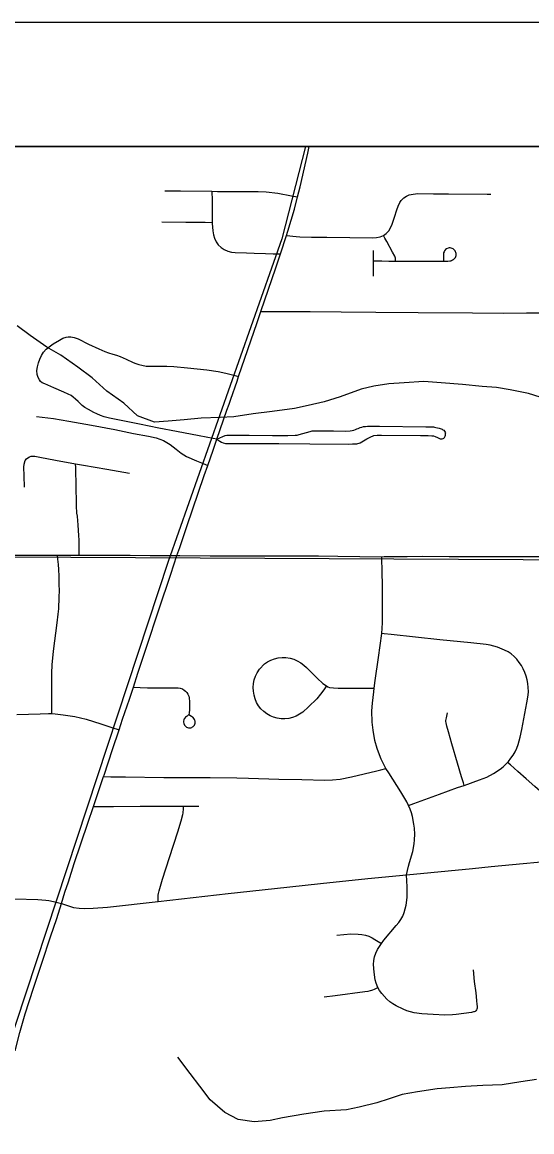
# Model space of a CAD drawing. Extents: x 0 to 34, y 0 to 22.
# Drawn here: x 20.268 to 20.678, y 15.185 to 16.078 of the extents above; entities that cross this region are included whole.
import ezdxf

# ---------------------------------------------------------------- set-up
doc = ezdxf.new("R2010")
doc.units = 0
for name, color, linetype in [('GM_X_City_Street', 7, 'Continuous'), ('GM_X_Corporation', 7, 'Continuous'), ('GM_X_County_Road', 7, 'Continuous'), ('GM_X_Minor_River', 7, 'Continuous'), ('GM_X_Rail_Line', 7, 'Continuous'), ('GM_X_Section', 7, 'Continuous'), ('SH_Data', 7, 'Continuous')]:
    doc.layers.add(name, color=color, linetype=linetype)

msp = doc.modelspace()

# ---------------------------------------------------------------- linework, layer by layer
at = {"layer": 'GM_X_City_Street'}
for points in [[(20.38306, 15.94185), (20.3956, 15.94177), (20.42093, 15.9415), (20.42526, 15.94145), (20.43949, 15.94139), (20.44886, 15.94137), (20.4582, 15.94132), (20.46443, 15.94101), (20.47379, 15.93998), (20.48479, 15.93796), (20.48982, 15.93704)], [(20.42093, 15.9415), (20.42098, 15.93399), (20.42103, 15.92788), (20.42112, 15.9165), (20.42112, 15.91568), (20.42164, 15.9096), (20.42222, 15.9066), (20.42308, 15.90367), (20.42427, 15.90087), (20.42599, 15.89835), (20.42824, 15.8963), (20.43082, 15.89467), (20.4336, 15.89339), (20.43653, 15.89256), (20.43955, 15.89224), (20.44864, 15.89188), (20.45475, 15.89164), (20.46383, 15.89139), (20.47015, 15.89128), (20.47599, 15.89117)], [(20.48087, 15.90602), (20.4887, 15.90518), (20.49166, 15.90486), (20.50088, 15.90464), (20.51323, 15.90449), (20.55018, 15.90413), (20.5532, 15.90433), (20.55608, 15.90488), (20.55874, 15.90595), (20.56106, 15.90759), (20.563, 15.90972), (20.5645, 15.91223), (20.56575, 15.91496), (20.56771, 15.9207), (20.56954, 15.92663), (20.57063, 15.92951), (20.57197, 15.93239), (20.57299, 15.93399), (20.57408, 15.93527), (20.57517, 15.93629), (20.57735, 15.9377), (20.57939, 15.9386), (20.58259, 15.9393), (20.5865, 15.93968), (20.59892, 15.93947), (20.61108, 15.9394), (20.64205, 15.93922), (20.64519, 15.93922)], [(20.38066, 15.91698), (20.39987, 15.91677), (20.4155, 15.91657), (20.42112, 15.9165)], [(20.56841, 15.88536), (20.5684, 15.88667), (20.56836, 15.8877), (20.56825, 15.88847), (20.56789, 15.88931), (20.56619, 15.89265), (20.56142, 15.90123), (20.55993, 15.90385), (20.55874, 15.90595)], [(20.55066, 15.87323), (20.55071, 15.88545), (20.55075, 15.89382)], [(20.55071, 15.88545), (20.5526, 15.88544), (20.55751, 15.88544), (20.56318, 15.88536), (20.56841, 15.88536), (20.59157, 15.88533), (20.60201, 15.88524), (20.6105, 15.88537), (20.61213, 15.88554), (20.61287, 15.8857), (20.6136, 15.88594), (20.6144, 15.88626), (20.615, 15.88659), (20.61564, 15.8871), (20.61614, 15.88769), (20.61659, 15.88836), (20.61693, 15.88907), (20.61717, 15.88979), (20.61728, 15.89066), (20.61722, 15.89146), (20.61706, 15.89222), (20.61679, 15.8929), (20.61645, 15.89358), (20.61595, 15.89425), (20.61545, 15.89471), (20.61479, 15.8952), (20.61397, 15.89557), (20.61318, 15.89583), (20.61244, 15.89596), (20.6116, 15.89597), (20.61073, 15.89583), (20.6096, 15.89533), (20.6087, 15.89457), (20.60798, 15.8937), (20.6075, 15.89288), (20.60718, 15.89197), (20.60706, 15.89102), (20.60704, 15.89032), (20.60702, 15.88565)], [(20.46025, 15.84492), (20.46786, 15.8449), (20.48155, 15.84486), (20.4998, 15.84479), (20.52471, 15.84451), (20.55261, 15.84423), (20.58667, 15.84409), (20.63048, 15.84376), (20.65527, 15.84348), (20.67385, 15.84373), (20.68311, 15.84376), (20.69848, 15.84374), (20.70536, 15.84407)], [(20.42496, 15.74223), (20.42195, 15.74276), (20.41053, 15.7448), (20.39247, 15.74823), (20.37809, 15.75109), (20.36275, 15.75416), (20.34529, 15.75776), (20.33852, 15.75914), (20.33429, 15.76019), (20.33133, 15.76115), (20.32826, 15.76242), (20.32607, 15.76344), (20.3216, 15.76592), (20.31874, 15.76771), (20.31652, 15.7693), (20.31535, 15.77047), (20.31324, 15.77237), (20.31113, 15.77427), (20.30933, 15.77586), (20.30764, 15.77713), (20.30531, 15.7784), (20.30193, 15.77998), (20.29389, 15.78337), (20.28652, 15.78652), (20.28447, 15.7875), (20.2832, 15.78856), (20.28214, 15.78993), (20.28119, 15.79173), (20.28037, 15.79402), (20.28022, 15.79731), (20.28065, 15.80043), (20.28139, 15.80352), (20.28243, 15.80653), (20.28382, 15.80941), (20.28559, 15.81208), (20.28773, 15.81443), (20.29013, 15.81639), (20.29336, 15.81871), (20.29823, 15.82178), (20.30098, 15.82326), (20.30367, 15.8241), (20.30543, 15.82442), (20.30754, 15.82452), (20.31027, 15.82398), (20.31329, 15.82283), (20.32163, 15.81865), (20.32998, 15.81468), (20.33483, 15.81267), (20.33779, 15.81151), (20.34128, 15.81055), (20.34424, 15.8096), (20.34721, 15.80865), (20.35207, 15.80653), (20.35758, 15.80367), (20.35959, 15.80295), (20.36201, 15.80209), (20.36441, 15.80158), (20.36815, 15.80092), (20.37228, 15.80081), (20.38074, 15.80091), (20.38466, 15.80091), (20.39026, 15.8006), (20.40129, 15.79953), (20.41668, 15.7978), (20.42589, 15.79649), (20.43199, 15.7952), (20.43839, 15.7935), (20.4423, 15.79246)], [(20.2799, 15.76044), (20.29341, 15.75862), (20.30574, 15.7566), (20.31488, 15.75489), (20.32404, 15.75333), (20.34278, 15.74981), (20.35795, 15.74677), (20.36995, 15.74442), (20.37608, 15.74316), (20.37908, 15.74225), (20.38195, 15.74103), (20.38468, 15.73951), (20.38723, 15.73774), (20.39212, 15.73398), (20.39615, 15.7309), (20.40056, 15.72829), (20.40844, 15.72476), (20.4138, 15.72249), (20.41755, 15.72089)], [(20.42496, 15.74223), (20.42953, 15.74433), (20.43151, 15.74502), (20.43294, 15.74529), (20.43468, 15.74543), (20.45096, 15.74534), (20.46952, 15.74511), (20.48189, 15.74504), (20.48772, 15.74523), (20.48952, 15.74542), (20.49113, 15.74576), (20.49699, 15.74747), (20.49997, 15.74839), (20.50146, 15.74872), (20.5029, 15.74887), (20.50587, 15.74892), (20.50977, 15.74886), (20.5187, 15.74872), (20.52804, 15.74867), (20.53203, 15.74891), (20.53363, 15.74915), (20.53503, 15.74947), (20.53628, 15.74987), (20.53728, 15.75033), (20.53841, 15.7508), (20.53994, 15.75144), (20.5413, 15.75188), (20.54279, 15.7522), (20.5444, 15.75236), (20.54604, 15.75248), (20.55018, 15.75246), (20.55551, 15.75245), (20.59286, 15.75215), (20.59904, 15.75191), (20.59983, 15.75179), (20.60087, 15.7516), (20.60216, 15.75128), (20.60366, 15.75085), (20.60517, 15.75037), (20.60596, 15.75007), (20.60665, 15.74972), (20.60725, 15.7493), (20.6079, 15.74863), (20.60839, 15.74782), (20.60871, 15.74685)], [(20.42496, 15.74223), (20.42727, 15.74047), (20.4285, 15.73971), (20.42997, 15.73908), (20.43186, 15.73872), (20.43587, 15.73868), (20.47476, 15.73853), (20.4997, 15.73838), (20.53087, 15.7382), (20.53398, 15.73827), (20.53731, 15.73837), (20.54007, 15.73925), (20.54278, 15.74081), (20.54545, 15.74244), (20.54822, 15.74386), (20.55112, 15.74498), (20.55379, 15.74527), (20.55731, 15.74542), (20.5885, 15.74516), (20.59474, 15.74516), (20.59769, 15.74487), (20.59898, 15.74467), (20.60046, 15.74427), (20.60214, 15.74349), (20.60382, 15.74258), (20.60442, 15.74235), (20.60514, 15.74228), (20.60599, 15.7424), (20.60676, 15.7426), (20.60739, 15.74295), (20.60788, 15.74337), (20.60827, 15.74392), (20.6085, 15.7445), (20.60871, 15.74524), (20.60876, 15.74598), (20.60871, 15.74685)], [(20.2701, 15.70351), (20.2699, 15.71271), (20.2698, 15.71948), (20.27004, 15.72198), (20.27079, 15.72489), (20.27172, 15.72624), (20.27282, 15.72712), (20.27415, 15.72786), (20.27566, 15.72847), (20.27718, 15.72857), (20.27863, 15.72851), (20.28253, 15.72776), (20.29516, 15.72533), (20.31128, 15.72236), (20.31768, 15.72118), (20.33638, 15.71805), (20.35472, 15.7149)], [(20.31415, 15.64882), (20.31414, 15.65178), (20.31414, 15.65754), (20.31404, 15.66128), (20.31383, 15.66431), (20.31334, 15.67311), (20.31303, 15.67643), (20.31273, 15.68007), (20.31239, 15.68258), (20.31206, 15.68844), (20.31191, 15.69155), (20.31172, 15.7033), (20.31136, 15.7192), (20.31128, 15.72236)], [(20.2921, 15.52137), (20.29217, 15.52351), (20.29218, 15.53111), (20.29212, 15.53738), (20.29208, 15.54725), (20.29226, 15.55379), (20.29253, 15.56069), (20.29345, 15.57161), (20.29655, 15.59446), (20.29734, 15.60127), (20.29778, 15.60565), (20.29812, 15.61497), (20.2983, 15.62029), (20.29821, 15.62518), (20.29795, 15.63199), (20.29778, 15.63722), (20.29743, 15.64123), (20.29699, 15.64551), (20.29665, 15.64882)], [(20.3928, 15.64848), (20.39521, 15.64848), (20.41955, 15.64838), (20.43221, 15.64827), (20.47523, 15.64822), (20.50644, 15.64819), (20.5222, 15.648), (20.55743, 15.64759), (20.55929, 15.64761), (20.57795, 15.64774), (20.59034, 15.64788), (20.61162, 15.64786), (20.62045, 15.64784), (20.63251, 15.64763), (20.6603, 15.64765), (20.66958, 15.64773), (20.67577, 15.64772), (20.70159, 15.64765)], [(20.57721, 15.39179), (20.57892, 15.39857), (20.57966, 15.40154), (20.58228, 15.41049), (20.58348, 15.41668), (20.5838, 15.41984), (20.58404, 15.42428), (20.58371, 15.42921), (20.58332, 15.43235), (20.58216, 15.43855), (20.5813, 15.4416), (20.58024, 15.44458), (20.57892, 15.44739), (20.57755, 15.45029), (20.5728, 15.45836), (20.563, 15.47377), (20.56076, 15.47728), (20.55701, 15.48468), (20.55474, 15.4903), (20.55371, 15.49333), (20.55198, 15.49987), (20.55041, 15.50816), (20.54979, 15.5144), (20.54957, 15.52363), (20.54988, 15.52974), (20.551, 15.53894), (20.55142, 15.54181), (20.55218, 15.54812), (20.55485, 15.56654), (20.55743, 15.58592), (20.55793, 15.5945), (20.55804, 15.60364), (20.558, 15.62534), (20.55784, 15.63466), (20.55743, 15.64759)], [(20.57892, 15.44739), (20.58327, 15.44901), (20.60374, 15.45661), (20.61844, 15.46181), (20.62367, 15.46366), (20.63604, 15.46802), (20.64183, 15.47028), (20.64735, 15.47312), (20.65252, 15.47659), (20.65496, 15.47854), (20.65724, 15.48066), (20.65859, 15.48216), (20.65933, 15.48298), (20.66127, 15.48543), (20.66303, 15.488), (20.66457, 15.49071), (20.66591, 15.49353), (20.66706, 15.49643), (20.66881, 15.50241), (20.67006, 15.50852), (20.67418, 15.52998), (20.67515, 15.53615), (20.67535, 15.53925), (20.67527, 15.54238), (20.67495, 15.54548), (20.67438, 15.54855), (20.67356, 15.55156), (20.67249, 15.55449), (20.67118, 15.55732), (20.66967, 15.56003), (20.66796, 15.5626), (20.66605, 15.56504), (20.66395, 15.56732), (20.66158, 15.56933), (20.65899, 15.57107), (20.65624, 15.57253), (20.65047, 15.57487), (20.64747, 15.57573), (20.64458, 15.57639), (20.64136, 15.57691), (20.62898, 15.57831), (20.60418, 15.58079), (20.56509, 15.58501), (20.55939, 15.58565), (20.55743, 15.58592)], [(20.51299, 15.5436), (20.51143, 15.5413), (20.51007, 15.53929), (20.50831, 15.53693), (20.50516, 15.53336), (20.49852, 15.52671), (20.49387, 15.52261), (20.49135, 15.5208), (20.48865, 15.5193), (20.48574, 15.51823), (20.48271, 15.51751), (20.47963, 15.51716), (20.47653, 15.51718), (20.47346, 15.51759), (20.47048, 15.51843), (20.46765, 15.51967), (20.46498, 15.52126), (20.46249, 15.52313), (20.46022, 15.52525), (20.45828, 15.52767), (20.45675, 15.53037), (20.45559, 15.53325), (20.45477, 15.53625), (20.45422, 15.5393), (20.45404, 15.5424), (20.45426, 15.5455), (20.45486, 15.54854), (20.45587, 15.55148), (20.45727, 15.55425), (20.45918, 15.5571), (20.46314, 15.56129), (20.4655, 15.56312), (20.46826, 15.56443), (20.47113, 15.56553), (20.47414, 15.56625), (20.47725, 15.56661), (20.4803, 15.56652), (20.4837, 15.566), (20.48676, 15.56512), (20.48955, 15.5639), (20.49243, 15.56233), (20.49487, 15.56032), (20.49697, 15.5584), (20.50142, 15.55395), (20.50552, 15.54985), (20.51014, 15.54557), (20.51299, 15.5436), (20.5141, 15.54304), (20.51552, 15.54249), (20.5186, 15.54208), (20.52236, 15.54181), (20.52786, 15.5419), (20.53798, 15.54186), (20.54583, 15.54183), (20.55142, 15.54181)], [(20.35773, 15.54266), (20.36326, 15.54243), (20.36901, 15.54221), (20.37569, 15.54219), (20.38773, 15.54213), (20.39364, 15.54207), (20.3954, 15.5418), (20.39711, 15.54122), (20.39846, 15.54036), (20.39977, 15.53937), (20.40067, 15.53829), (20.40161, 15.53689), (20.4022, 15.53545), (20.40256, 15.53405), (20.40283, 15.53094), (20.40278, 15.52474), (20.4026, 15.52172), (20.40232, 15.52074), (20.40189, 15.5201), (20.40099, 15.51942), (20.40038, 15.51901), (20.39969, 15.51844), (20.3991, 15.51775), (20.39868, 15.51708), (20.39841, 15.51646), (20.39814, 15.51529), (20.39814, 15.51439), (20.39832, 15.51339), (20.39886, 15.51218), (20.39936, 15.51155), (20.39989, 15.51101), (20.40053, 15.51056), (20.40115, 15.51024), (20.40201, 15.51006), (20.40291, 15.50997), (20.40381, 15.51002), (20.40466, 15.51029), (20.40534, 15.5106), (20.40593, 15.51101), (20.40647, 15.5115), (20.40687, 15.51213), (20.40714, 15.51285), (20.40732, 15.51362), (20.40737, 15.51439), (20.40737, 15.51519), (20.40714, 15.51596), (20.40678, 15.51672), (20.40642, 15.51744), (20.4058, 15.51816), (20.4053, 15.51862), (20.40453, 15.51915), (20.40222, 15.52044)], [(20.26412, 15.52067), (20.28275, 15.52127), (20.28947, 15.52142), (20.2921, 15.52137), (20.29492, 15.52117), (20.30142, 15.52042), (20.31069, 15.51892), (20.31981, 15.5168), (20.33169, 15.51309), (20.34052, 15.51022), (20.3463, 15.50834)], [(20.62367, 15.46366), (20.62302, 15.46578), (20.62155, 15.4706), (20.6183, 15.4815), (20.6137, 15.49698), (20.61097, 15.50674), (20.6097, 15.51132), (20.6091, 15.51401), (20.609, 15.51498), (20.60905, 15.5159), (20.60943, 15.51799), (20.61029, 15.52203)], [(20.33384, 15.47067), (20.3397, 15.47057), (20.35152, 15.47039), (20.38226, 15.47003), (20.41943, 15.46986), (20.44099, 15.46965), (20.45017, 15.46942), (20.47481, 15.46859), (20.49318, 15.46827), (20.51163, 15.46786), (20.51775, 15.46806), (20.52397, 15.46875), (20.53315, 15.47062), (20.55345, 15.47538), (20.55673, 15.47615), (20.56076, 15.47728)], [(20.72766, 15.40644), (20.72693, 15.41049), (20.72646, 15.41308), (20.72589, 15.41528), (20.72519, 15.41755), (20.72399, 15.42047), (20.72255, 15.42327), (20.72084, 15.42591), (20.7189, 15.42837), (20.71678, 15.43068), (20.71218, 15.43495), (20.70746, 15.43905), (20.69807, 15.44737), (20.68699, 15.45713), (20.68057, 15.46278), (20.67355, 15.46898), (20.66694, 15.4748), (20.66099, 15.48005), (20.65859, 15.48216)], [(20.32578, 15.44668), (20.33142, 15.44669), (20.34169, 15.44671), (20.36329, 15.44691), (20.39162, 15.44697), (20.39816, 15.44694), (20.41033, 15.44687)], [(20.37761, 15.37031), (20.37775, 15.37521), (20.37791, 15.37663), (20.37814, 15.37767), (20.37836, 15.3787), (20.3811, 15.38816), (20.38669, 15.40576), (20.39348, 15.42623), (20.39615, 15.43501), (20.39754, 15.44026), (20.39771, 15.44132), (20.39782, 15.44223), (20.39798, 15.44408), (20.39816, 15.44694)], [(20.63086, 15.31518), (20.63179, 15.30594), (20.63298, 15.29676), (20.63365, 15.2906), (20.63398, 15.28751), (20.63405, 15.28604), (20.63409, 15.28526), (20.63405, 15.28441), (20.63384, 15.28364), (20.63354, 15.283), (20.63307, 15.2824), (20.63246, 15.28189), (20.63182, 15.2816), (20.6311, 15.28139), (20.62953, 15.28102), (20.61727, 15.27941), (20.6142, 15.27915), (20.60804, 15.27894), (20.59878, 15.27921), (20.58954, 15.27993), (20.58344, 15.2808), (20.58044, 15.28152), (20.57749, 15.28242), (20.5746, 15.28352), (20.56906, 15.28626), (20.56641, 15.28785), (20.56389, 15.28963), (20.56155, 15.29165), (20.55741, 15.29625), (20.55558, 15.29876), (20.55422, 15.30105), (20.55285, 15.30453), (20.55215, 15.30729), (20.55127, 15.31351), (20.55087, 15.31953), (20.55115, 15.32276), (20.55164, 15.3258), (20.55271, 15.32871), (20.55403, 15.3315), (20.55561, 15.33414), (20.55727, 15.33641), (20.55923, 15.33912), (20.56913, 15.3509), (20.57111, 15.35337), (20.57289, 15.35584), (20.57435, 15.3585), (20.57549, 15.36137), (20.57638, 15.36434), (20.57706, 15.36736), (20.5778, 15.3735), (20.57788, 15.37969), (20.57778, 15.38212), (20.57721, 15.39179)], [(20.0336, 15.37504), (20.03664, 15.37503), (20.07577, 15.37479), (20.09757, 15.3744), (20.1069, 15.37428), (20.11936, 15.37408), (20.138, 15.37404), (20.15722, 15.37376), (20.1732, 15.37353), (20.19091, 15.37326), (20.1916, 15.37327), (20.21238, 15.37299), (20.24062, 15.37263), (20.25662, 15.37235), (20.26243, 15.37225), (20.28106, 15.37191), (20.28738, 15.37139), (20.28974, 15.3711), (20.2935, 15.37026), (20.29986, 15.36855)], [(20.52133, 15.34327), (20.53259, 15.34416), (20.53851, 15.34409), (20.54144, 15.34378), (20.54432, 15.3432), (20.54714, 15.34231), (20.54982, 15.34107), (20.55197, 15.33973), (20.55588, 15.33728), (20.55727, 15.33641)], [(20.51115, 15.29357), (20.5201, 15.29468), (20.54393, 15.29775), (20.54662, 15.29822), (20.54842, 15.2986), (20.54932, 15.29884), (20.55021, 15.29917), (20.55168, 15.29978), (20.55324, 15.30059), (20.55422, 15.30105)]]:
    msp.add_lwpolyline(points, dxfattribs=at)
at = {"layer": 'GM_X_Corporation'}
msp.add_lwpolyline([(22.74833, 15.15503), (22.24532, 15.14936), (22.23715, 15.45405), (22.13846, 15.44995), (22.12883, 15.65323), (22.16309, 15.6538), (22.16468, 15.68603), (22.23037, 15.68928), (22.22398, 15.97752), (18.62557, 15.97752)], dxfattribs=at)
at = {"layer": 'GM_X_County_Road'}
for p, q in [((20.47599, 15.89117), (20.48087, 15.90602)), ((20.29665, 15.64882), (20.31415, 15.64882)), ((20.32578, 15.44668), (20.33384, 15.47067))]:
    msp.add_line(p, q, dxfattribs=at)
for points in [[(20.48982, 15.93704), (20.4919, 15.94505), (20.498, 15.97226), (20.49907, 15.97752)], [(20.48087, 15.90602), (20.48197, 15.90935), (20.48724, 15.92712), (20.48982, 15.93704)], [(20.46025, 15.84492), (20.47229, 15.87991), (20.47599, 15.89117)], [(20.4423, 15.79246), (20.45715, 15.83589), (20.46025, 15.84492)], [(20.4347, 15.77034), (20.43607, 15.77422), (20.44107, 15.78887), (20.4423, 15.79246)], [(20.42496, 15.74223), (20.433, 15.76548), (20.4347, 15.77034)], [(20.41755, 15.72089), (20.42189, 15.73333), (20.42496, 15.74223)], [(20.3928, 15.64848), (20.39497, 15.65497), (20.40061, 15.67198), (20.41476, 15.71291), (20.41755, 15.72089)], [(20.188, 15.64924), (20.19974, 15.64916), (20.22026, 15.64906), (20.24404, 15.64893), (20.26782, 15.64881), (20.28992, 15.64881), (20.29665, 15.64882)], [(20.31415, 15.64882), (20.31587, 15.64882), (20.33635, 15.64883), (20.35525, 15.64869), (20.37133, 15.64856), (20.3928, 15.64848)], [(20.35773, 15.54266), (20.36135, 15.55397), (20.36826, 15.57481), (20.37827, 15.60479), (20.38774, 15.6335), (20.3928, 15.64848)], [(20.3463, 15.50834), (20.34911, 15.51687), (20.35465, 15.53303), (20.35773, 15.54266)], [(20.33384, 15.47067), (20.33422, 15.47179), (20.34103, 15.49241), (20.3463, 15.50834)], [(20.29986, 15.36855), (20.30273, 15.3777), (20.3056, 15.38599), (20.31017, 15.40087), (20.32124, 15.43319), (20.32578, 15.44668)], [(20.57721, 15.39179), (20.63051, 15.3969), (20.64544, 15.39831), (20.70847, 15.40416), (20.72766, 15.40644)], [(20.37761, 15.37031), (20.43403, 15.37667), (20.47118, 15.38069), (20.5081, 15.38464), (20.54633, 15.38883), (20.57721, 15.39179)], [(20.29986, 15.36855), (20.30966, 15.36549), (20.31426, 15.36499), (20.31874, 15.36474), (20.32541, 15.36489), (20.33705, 15.36574), (20.37761, 15.37031)], [(20.26258, 15.25022), (20.26657, 15.26475), (20.27085, 15.2798), (20.27743, 15.30061), (20.28432, 15.32135), (20.29113, 15.34176), (20.29613, 15.35665), (20.29986, 15.36855)]]:
    msp.add_lwpolyline(points, dxfattribs=at)
at = {"layer": 'GM_X_Minor_River'}
for points in [[(20.68486, 15.77586), (20.67537, 15.77882), (20.66058, 15.78175), (20.64958, 15.78356), (20.63821, 15.78461), (20.6223, 15.78601), (20.60524, 15.7874), (20.59122, 15.78843), (20.57532, 15.78755), (20.56321, 15.78671), (20.5511, 15.78472), (20.54089, 15.78237), (20.52389, 15.77617), (20.51104, 15.77228), (20.49819, 15.76915), (20.48722, 15.76679), (20.46943, 15.76438), (20.45392, 15.76237), (20.43841, 15.75998), (20.42743, 15.75952), (20.41228, 15.75902), (20.39865, 15.75778), (20.38579, 15.75655), (20.37481, 15.75571), (20.36114, 15.76091), (20.35008, 15.77107), (20.33638, 15.78083), (20.32457, 15.79136), (20.31315, 15.8), (20.29945, 15.80975), (20.28804, 15.81612), (20.27472, 15.8255), (20.26444, 15.83338)], [(20.68181, 15.22706), (20.66933, 15.22508), (20.6542, 15.22269), (20.63867, 15.22219), (20.62466, 15.22133), (20.61217, 15.22047), (20.60195, 15.21964), (20.58606, 15.21724), (20.57396, 15.21488), (20.56338, 15.21138), (20.55355, 15.20828), (20.53918, 15.20476), (20.52897, 15.20278), (20.51118, 15.20151), (20.49491, 15.19911), (20.47751, 15.19633), (20.46767, 15.19398), (20.4548, 15.19312), (20.44191, 15.19492), (20.43127, 15.20053), (20.41946, 15.21068), (20.41105, 15.22162), (20.40341, 15.2318), (20.39347, 15.245)]]:
    msp.add_lwpolyline(points, dxfattribs=at)
at = {"layer": 'GM_X_Rail_Line'}
msp.add_lwpolyline([(20.49604, 15.97752), (20.47717, 15.90327), (20.38571, 15.64375), (20.2059, 15.099), (20.0763, 14.72575), (20.05407, 14.68967), (20.0154, 14.65678), (19.99496, 14.6392), (19.97576, 14.61421), (19.96774, 14.5727), (19.88713, 13.998), (19.97589, 13.55203)], dxfattribs=at)
at = {"layer": 'GM_X_Section'}
msp.add_lwpolyline([(21.24285, 15.64234), (21.26087, 14.6354), (20.26215, 14.63524), (20.25544, 15.64755)], close=True, dxfattribs=at)
at = {"layer": 'SH_Data'}
for p, q in [((17.75791, 16.07752), (24.75791, 16.07752)), ((17.85791, 15.97752), (24.65791, 15.97752))]:
    msp.add_line(p, q, dxfattribs=at)

doc.saveas('drawing.dxf')
